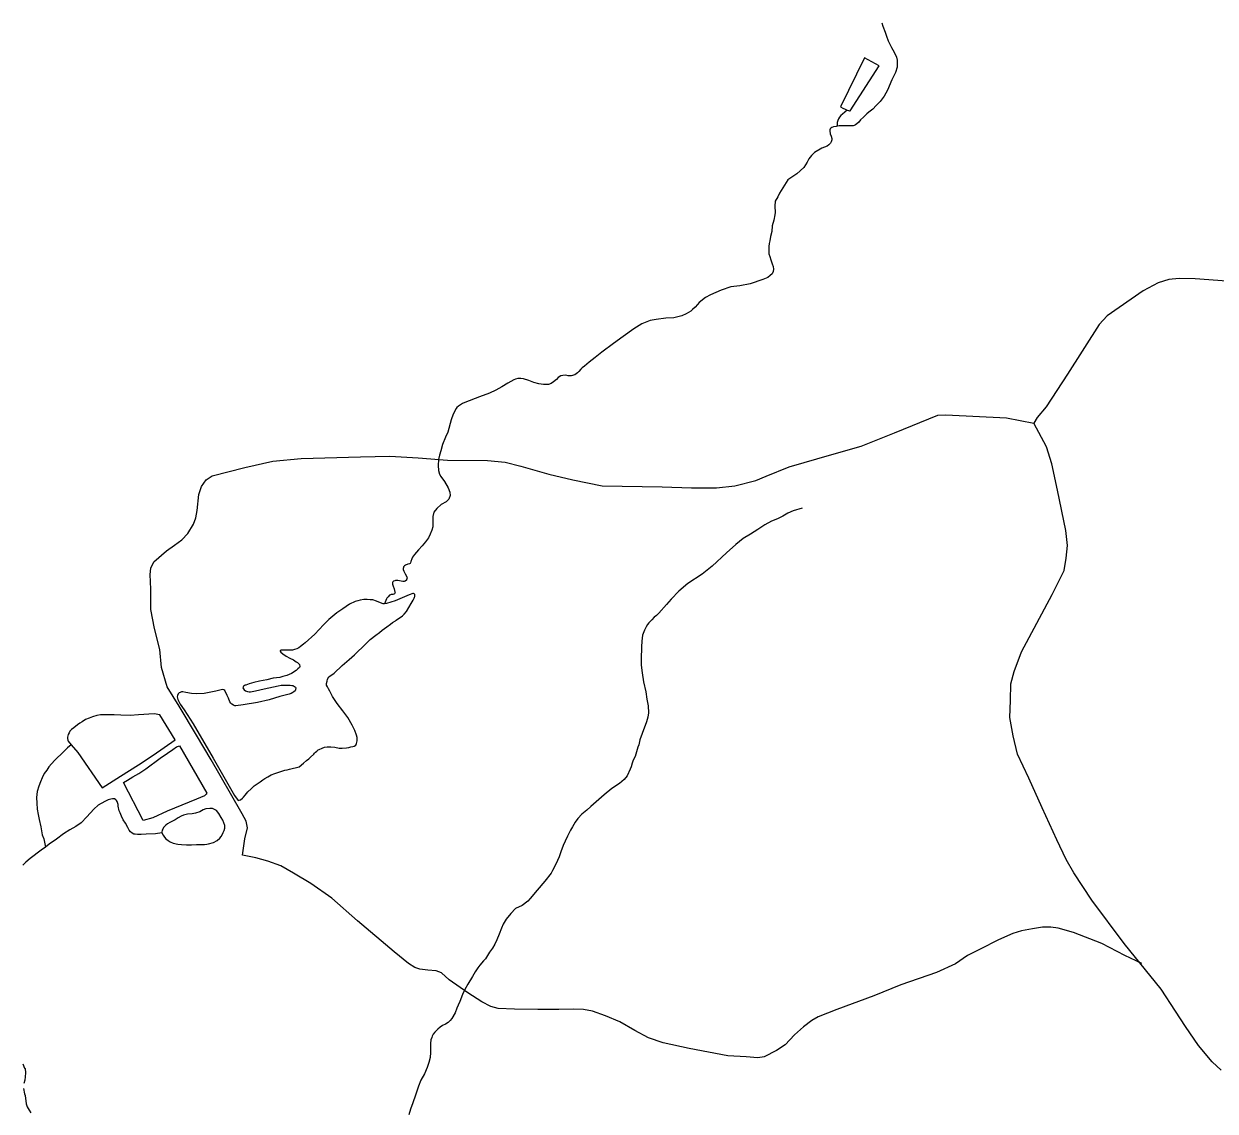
# Model space of a CAD drawing. Extents: x 2220236 to 2384410, y 720751 to 894131.
# Drawn here: x 2278813 to 2284074, y 824683 to 829484 of the extents above; entities that cross this region are included whole.
import ezdxf

# ---------------------------------------------------------------- set-up
doc = ezdxf.new("R2010")
doc.units = 0
for name, color, linetype in [('Exist Hydrographic Misc Water Feature', 7, 'Continuous'), ('Exist Hydrographic Pond Under 1500 Sq Ft', 7, 'Continuous'), ('Exist Road Non-System Type 51', 7, 'Continuous')]:
    doc.layers.add(name, color=color, linetype=linetype)

msp = doc.modelspace()

# ---------------------------------------------------------------- linework, layer by layer
at = {"layer": 'Exist Hydrographic Misc Water Feature'}
for points in [[(2282601.6, 829489), (2282605.9, 829473.5), (2282615.9, 829447), (2282622.1, 829429.5), (2282630.2, 829409), (2282644.6, 829379.2), (2282650.7, 829369.2), (2282662.7, 829347.7), (2282667, 829336.1), (2282669.1, 829323.6), (2282669.1, 829307.2), (2282669.4, 829293.4), (2282661.7, 829269.6), (2282645.6, 829237.2), (2282626.3, 829191), (2282612.6, 829165), (2282594.8, 829140.8), (2282576.7, 829123.1), (2282561.3, 829107.7), (2282544.9, 829094.3), (2282535.6, 829086.3), (2282520.9, 829072.5), (2282508.1, 829059.6), (2282499.7, 829050), (2282491.7, 829041.9), (2282485.7, 829038.1), (2282480.1, 829035.6), (2282474.8, 829034.1), (2282467.9, 829033.6), (2282464, 829033.6), (2282449.9, 829033.9), (2282425.9, 829033.4), (2282413.8, 829033), (2282403.9, 829031.6)], [(2282449, 829103.5), (2282427.3, 829085.2), (2282421.3, 829079.5), (2282414.6, 829071.4), (2282410.8, 829064.9), (2282407.1, 829056.8), (2282405.3, 829052.9), (2282403.9, 829048.7), (2282403.8, 829043.1), (2282403.9, 829033.2), (2282403.9, 829031.6)], [(2282403.9, 829031.6), (2282400, 829030.7), (2282387.8, 829029.3), (2282380.5, 829026.2), (2282375.8, 829023), (2282373.8, 829020.7), (2282372.7, 829015.8), (2282372, 829010.9), (2282374, 828998.4), (2282378.4, 828988.5), (2282380.2, 828978), (2282380.4, 828971.4), (2282378.5, 828963.3), (2282374.8, 828956.8), (2282368.1, 828950.3), (2282360.8, 828944.6), (2282337, 828934.6), (2282304.8, 828916.2), (2282291.4, 828903.4), (2282279.3, 828888.2), (2282271.4, 828873.6), (2282257.8, 828850), (2282226, 828821.1), (2282186.1, 828795), (2282150.5, 828736.7), (2282142.9, 828720.5), (2282131.1, 828701.1), (2282129, 828678.8), (2282131.3, 828650.9), (2282129.5, 828640.4), (2282124.1, 828616.6), (2282118, 828592.1), (2282116.1, 828566.9), (2282110.4, 828544.7), (2282106.8, 828526.1), (2282104.6, 828514.7), (2282103, 828500.6), (2282103.2, 828482.5), (2282103.3, 828468.8), (2282107, 828456.2), (2282111.3, 828442.4), (2282117.8, 828424.2), (2282121.5, 828412.6), (2282123.5, 828400.1), (2282122, 828390.3), (2282117.9, 828380.6), (2282107.9, 828372.6), (2282098.2, 828364.6), (2282076, 828354.5), (2282020.2, 828336), (2281974.4, 828327.1), (2281934.6, 828323), (2281892.7, 828308.2), (2281845, 828287.8), (2281823.1, 828276.1), (2281795.1, 828253.8), (2281787, 828244.1), (2281777, 828233.5), (2281765.6, 828223.2), (2281757.6, 828215.2), (2281737.3, 828204.1), (2281717.8, 828194.7), (2281683.8, 828186.2), (2281647.7, 828184.7), (2281605.9, 828178), (2281578, 828173.6), (2281542.2, 828159), (2281506.4, 828136.7), (2281459.1, 828103.9), (2281417.1, 828072), (2281365.5, 828033.7), (2281335.8, 828011.4), (2281309.8, 827990.6), (2281288.1, 827973), (2281278.1, 827965), (2281272.1, 827958.6), (2281264.3, 827948.9), (2281258.3, 827942.5), (2281245.3, 827934.5), (2281230.2, 827929.9), (2281216.4, 827930.2), (2281206.3, 827932.1), (2281192.5, 827931.7), (2281184.3, 827930.2), (2281172.6, 827922.3), (2281164.6, 827914.2), (2281152.5, 827903.7), (2281140.9, 827895.7), (2281130, 827892), (2281122.8, 827891.2), (2281107, 827891.5), (2281086.8, 827895.2), (2281064.9, 827900.6), (2281042.8, 827908.6), (2281018.7, 827916.3), (2281006.9, 827918.2), (2280994.8, 827918.4)], [(2280994.8, 827918.4), (2280983.9, 827915.4), (2280976.6, 827912.2), (2280950.7, 827898), (2280923.2, 827881.5), (2280896.9, 827867.3), (2280869.4, 827853.1), (2280825.5, 827836.6), (2280759.7, 827811.8), (2280749.8, 827808), (2280731.8, 827795.9), (2280725.5, 827790.5), (2280722.1, 827785.7), (2280709.4, 827760.3), (2280700.4, 827735.3), (2280684.8, 827681.5), (2280675.2, 827659.4), (2280661.4, 827626.8), (2280653.6, 827599.1), (2280647.9, 827578.9), (2280644.6, 827560.9), (2280642.4, 827534.7), (2280644.3, 827512.4), (2280648.8, 827495.3), (2280654.8, 827485.3), (2280670.8, 827463.6), (2280686.9, 827435.4), (2280693.7, 827415.6), (2280695.4, 827401.5), (2280689.8, 827385.2), (2280678.1, 827373.3), (2280655.9, 827361.3), (2280636.2, 827344.6), (2280624, 827328.5), (2280618.4, 827308.9), (2280618.7, 827274.5), (2280618.8, 827263), (2280614.8, 827248.3), (2280607.3, 827230.4), (2280599.4, 827214.2), (2280587.2, 827196.4), (2280571.7, 827178.7), (2280556, 827161.6), (2280537.9, 827141.7), (2280529.7, 827129.4), (2280526.3, 827121.3), (2280522.1, 827109.9), (2280520.7, 827104.3), (2280519.3, 827101.1), (2280516.3, 827099.5), (2280508.4, 827098), (2280498.5, 827093.3), (2280494.5, 827090.8), (2280492.2, 827089.2), (2280489.8, 827085.9), (2280488.8, 827083.7), (2280487.7, 827079.4), (2280488.3, 827075.5), (2280490.7, 827067.2), (2280497, 827055.6), (2280502.7, 827045.7), (2280504.3, 827041.4), (2280504.9, 827037.4), (2280504.8, 827033.1), (2280503.4, 827029.9), (2280502, 827027.6), (2280497, 827023.5), (2280493, 827021.3), (2280490.4, 827021.3), (2280487.1, 827021.4), (2280471.1, 827025), (2280464.9, 827025.8), (2280459.1, 827026.9), (2280454.8, 827026), (2280451.1, 827025.4), (2280445.2, 827022.9), (2280442.2, 827020.7), (2280440.5, 827017.4), (2280440.4, 827013.2), (2280440.7, 827009.9), (2280443.4, 827001), (2280447.5, 826989.4), (2280451.7, 826975.2), (2280452, 826971.9), (2280451.3, 826969.6), (2280449.6, 826967.1), (2280446.6, 826965.5), (2280441.7, 826964.9), (2280435.5, 826965), (2280431.5, 826963.5), (2280427.8, 826960.9), (2280421.8, 826954.5), (2280416.4, 826949), (2280413.7, 826944.8), (2280405.7, 826923.7)], [(2282249.9, 827345.6), (2282210, 827333.3), (2282186.1, 827323), (2282164.2, 827310.4), (2282140.4, 827298.7), (2282114.6, 827288.4), (2282084.7, 827272), (2282054.8, 827251.9), (2282021.2, 827231.3), (2281989.3, 827211.6), (2281957.6, 827185.1), (2281915.9, 827148.2), (2281852.3, 827089.8), (2281808.9, 827053.7), (2281745.1, 827013.3), (2281705.7, 826978.7), (2281671.9, 826944.4), (2281650.1, 826920.2), (2281616.5, 826881.5), (2281606.7, 826871.9), (2281596.7, 826863.9), (2281586.7, 826853.3), (2281579, 826845.3), (2281573, 826839.8), (2281566.9, 826831.7), (2281561.1, 826821), (2281553.3, 826807.4), (2281545.3, 826785.3), (2281541.4, 826759.1), (2281539.9, 826732.9), (2281538.5, 826678.8), (2281538.6, 826652.6), (2281543.1, 826619), (2281549.2, 826579.5), (2281559.8, 826535), (2281564, 826502.8), (2281570, 826473.2), (2281570.6, 826441.3), (2281568.6, 826423.3), (2281562.9, 826402.8), (2281543.5, 826350.7), (2281533.7, 826323), (2281528, 826301.2), (2281523.9, 826290.5), (2281512.5, 826249), (2281504.3, 826232.8), (2281498.8, 826220.5), (2281494.5, 826204.1), (2281491, 826192.7), (2281477.3, 826164.5), (2281463.2, 826148.4), (2281443.4, 826129.8), (2281409.5, 826107.5), (2281375.8, 826079.7), (2281316.4, 826029.1), (2281298.7, 826013), (2281276.7, 825994.8), (2281258.9, 825976.1), (2281247.1, 825960), (2281235.5, 825938.3), (2281227.3, 825924.3), (2281213.6, 825897.7), (2281204, 825875.6), (2281194.1, 825856.1), (2281184.3, 825827.8), (2281176.3, 825805.7), (2281168.8, 825789.4), (2281158.8, 825767.7), (2281147.2, 825745.6), (2281141, 825733.6), (2281113.7, 825698.7), (2281079.8, 825658.4), (2281048.2, 825622.3), (2281038.4, 825610.1), (2281012.8, 825591.9), (2280984.6, 825577.7), (2280962.9, 825555.9), (2280943.3, 825531.7), (2280929.4, 825509), (2280921.5, 825491.2), (2280911.8, 825465.1), (2280902.1, 825439.1), (2280892.2, 825421.2), (2280882.3, 825402.8), (2280868.5, 825385), (2280850.8, 825356.5), (2280842.8, 825346.8), (2280827, 825328.5), (2280817.2, 825316.2), (2280805.3, 825298.4), (2280793.5, 825278.3), (2280773.7, 825244.3), (2280760.1, 825220), (2280750.5, 825197.9), (2280738.7, 825167.9), (2280730.8, 825151.7), (2280724.9, 825137.7)], [(2280405.7, 826923.7), (2280405.4, 826923.7), (2280400.2, 826923.8), (2280394.6, 826924.9), (2280370.5, 826934.3), (2280354.6, 826940.5), (2280342.8, 826941.4), (2280328.4, 826941.7), (2280314.6, 826942), (2280298.5, 826940), (2280287.9, 826936.9), (2280276.7, 826933.9), (2280250.6, 826921.3), (2280221, 826901.3), (2280195, 826883.1), (2280159.3, 826854.3), (2280135.5, 826830.2), (2280097.9, 826790), (2280054.5, 826751.5), (2280048.5, 826745.8), (2280034.5, 826735.6), (2280026.8, 826729.2), (2280018.5, 826725.1), (2280008.6, 826721.3), (2279998.7, 826718.9), (2279989.5, 826718.5), (2279982.7, 826718.6), (2279968.6, 826718.9), (2279960.7, 826719.1), (2279954.8, 826718.2), (2279949.5, 826718.3), (2279944.6, 826716.8), (2279944.8, 826714.5), (2279947.1, 826710.2), (2279956.7, 826702.7), (2279970.6, 826692.6), (2279987.2, 826683.1), (2280003.1, 826675.5), (2280009.2, 826671.1), (2280015, 826667.1)], [(2279022.2, 826300.6), (2279005.2, 826287.9), (2278989.4, 826271.8), (2278947.6, 826231.7), (2278923.7, 826203.3), (2278913.9, 826188.7), (2278902.1, 826173.6), (2278894.2, 826154.7), (2278886.6, 826136.8), (2278878.7, 826118.9), (2278871, 826094.5), (2278869.1, 826068.3), (2278869.6, 826043), (2278871.6, 826016.8), (2278876.1, 825992.7), (2278880.2, 825970.7), (2278888.4, 825939.3), (2278894.5, 825903.1), (2278900.7, 825885), (2278904.7, 825870.8), (2278909.2, 825849.4)], [(2279422.5, 825911.9), (2279394.2, 825908.2), (2279353.1, 825905.8), (2279330.5, 825904.6), (2279314.4, 825904.9), (2279304.9, 825906.1), (2279298.4, 825906.9), (2279291.9, 825910.3), (2279284.5, 825916.4), (2279278.4, 825924.7), (2279272.1, 825936.3), (2279262.3, 825954.5), (2279251.8, 825970.2), (2279243.9, 825986.1), (2279237.7, 826000), (2279233.6, 826009.9), (2279229.8, 826029.7), (2279229.3, 826037.9), (2279227.1, 826046.1), (2279225.3, 826050.4), (2279222.7, 826055.4), (2279219.2, 826057.8), (2279213, 826062.2), (2279204.5, 826062.3), (2279197.3, 826061.5), (2279185.1, 826057.8), (2279171.1, 826049.9), (2279141.3, 826034.8), (2279121.6, 826017.2), (2279091.7, 825982.7), (2279066.2, 825957), (2279042.3, 825940.1), (2279016.4, 825925.9), (2278988.5, 825907.7), (2278956.8, 825883.8), (2278925.2, 825861.5), (2278909.2, 825849.4)], [(2278909.2, 825849.4), (2278889.2, 825835), (2278841.5, 825798.3), (2278821.9, 825782.3), (2278808.5, 825768.8)], [(2280724.9, 825137.7), (2280717, 825117.5), (2280703, 825093.2), (2280695, 825083.6), (2280687.2, 825075.5), (2280675.6, 825067.6), (2280661.7, 825061.3), (2280651.7, 825054.9), (2280640.4, 825046), (2280633, 825037.3), (2280628, 825032.5), (2280619.9, 825022.8), (2280616.1, 825014.7), (2280614.4, 825008.8), (2280610.2, 824998.4), (2280608.2, 824982.7), (2280608.6, 824968.9), (2280608.7, 824942.7), (2280607, 824920.4), (2280600.9, 824898.6), (2280593.6, 824876.4), (2280581.5, 824848.1), (2280565.9, 824820.6), (2280556.1, 824793.5), (2280542.2, 824753.8), (2280530.6, 824719.6), (2280520.9, 824691.9), (2280513.2, 824667.5)], [(2278808, 824892.1), (2278816.2, 824873.9), (2278818.1, 824872.2), (2278820.3, 824852.5), (2278818.3, 824834.5), (2278816.7, 824819.7), (2278812.8, 824806)], [(2278811, 824783.8), (2278815.1, 824760.1), (2278819.2, 824752.4), (2278823.7, 824716.3), (2278827.7, 824702.4), (2278835.9, 824688.1), (2278843.9, 824676.5)]]:
    msp.add_lwpolyline(points, dxfattribs=at)
at = {"layer": 'Exist Hydrographic Pond Under 1500 Sq Ft'}
for points in [[(2282449, 829103.5), (2282455.2, 829101.7), (2282459.1, 829100), (2282462.4, 829099.3), (2282589.5, 829299), (2282525.3, 829334.1), (2282418.5, 829117.2), (2282429.2, 829111.4), (2282439.3, 829107.9), (2282449, 829103.5)], [(2280243.5, 826421.3), (2280221.1, 826451.3), (2280196.9, 826482.9), (2280176.5, 826514.5), (2280164.2, 826538.4), (2280158.2, 826548.3), (2280154.1, 826556.6), (2280150, 826564.3), (2280149.8, 826570.8), (2280152, 826582.3), (2280153.8, 826590.4), (2280159.6, 826600.8), (2280183.6, 826616.7), (2280219.1, 826651.4), (2280248.8, 826677.7), (2280272.8, 826697.8), (2280322.4, 826746), (2280342.1, 826765.9), (2280367.8, 826784.4), (2280384.1, 826796.2), (2280395.8, 826806.8), (2280415.8, 826821.1), (2280431.4, 826833), (2280441.4, 826840.9), (2280453.4, 826848.9), (2280457.4, 826851.4), (2280485, 826869.6), (2280493, 826877.6), (2280502.8, 826889.9), (2280523.5, 826924.5), (2280531.7, 826939.1), (2280536.5, 826948.2), (2280538.5, 826952.1), (2280539.9, 826956.3), (2280540, 826960.3), (2280538.8, 826964.5), (2280536.2, 826967.9), (2280533.6, 826969.6), (2280530.4, 826969.6), (2280514.1, 826963.4), (2280494.3, 826954), (2280452.6, 826936.8), (2280414.6, 826925.1), (2280405.7, 826923.7)], [(2280015, 826667.1), (2280021.2, 826663.7), (2280024.4, 826661), (2280028, 826657.6), (2280029.6, 826655.3), (2280031.4, 826647.1), (2280030.3, 826642.2), (2280023.2, 826635.8), (2280015.6, 826629.4), (2279995, 826615.7), (2279973.8, 826607.3), (2279957.3, 826601.7), (2279943.4, 826598.7), (2279913.8, 826594.4), (2279885.2, 826588.4), (2279853.2, 826581.9), (2279828.2, 826575.8), (2279808, 826569.7), (2279800.8, 826566.6), (2279792.8, 826564.1), (2279790.2, 826563.5), (2279786.2, 826561), (2279782.2, 826559.4), (2279780.9, 826556.2), (2279780.5, 826552.9), (2279782.3, 826547.3), (2279786.5, 826542.9), (2279792.3, 826538.9), (2279799.8, 826536.1), (2279807.3, 826535.3), (2279814.5, 826535.1), (2279836.3, 826539.6), (2279874.2, 826547.7), (2279935.8, 826561.1), (2279948.9, 826563.5), (2279964.7, 826563.8), (2279989, 826564.3), (2279996.5, 826563.2), (2280000.4, 826562.4), (2280004.3, 826560.7)], [(2280004.3, 826560.7), (2280008.2, 826559), (2280010.1, 826557.3), (2280012.1, 826555.6), (2280013.3, 826552.3), (2280013.3, 826549), (2280013.2, 826545.8), (2280012.5, 826543.2), (2280010.4, 826539.3), (2280005.4, 826534.4), (2280000.4, 826531.3), (2279993.5, 826528.1), (2279984.2, 826525), (2279942.7, 826514.4), (2279896.8, 826499.6), (2279845, 826487.6), (2279781.2, 826476.8), (2279749.3, 826472.5), (2279745, 826472.6), (2279738.2, 826476), (2279731.1, 826480.1), (2279726.9, 826484.5), (2279722.7, 826490.1), (2279716.9, 826506.6), (2279710.9, 826518.2), (2279700.2, 826540.8), (2279696, 826543.2), (2279690.4, 826544.3), (2279672.3, 826540.4), (2279660.8, 826538.3), (2279608.7, 826527.9), (2279576.5, 826525.3), (2279553.9, 826527.4), (2279528.4, 826531.2), (2279514.7, 826534.8), (2279508.8, 826534.9), (2279502.6, 826532.4), (2279498.6, 826530.8), (2279494.6, 826526), (2279491.1, 826518.9), (2279490, 826512.3), (2279492.7, 826500.8), (2279503.1, 826480.9), (2279521.3, 826454.9), (2279560, 826392.8), (2279649, 826241.7), (2279742.7, 826076.4), (2279759, 826054.8), (2279768.9, 826057.2), (2279778.9, 826065.2), (2279782.6, 826069.1), (2279790.6, 826078.7), (2279801.8, 826092.6), (2279816.5, 826107.1), (2279830.5, 826119.9), (2279856.1, 826137.4), (2279868.1, 826146), (2279877.8, 826151.7), (2279890.7, 826159.6), (2279905.7, 826168.2), (2279921.9, 826174.4), (2279934.4, 826178.4), (2279951.6, 826184.6), (2279965.8, 826188.3), (2279975.7, 826190.7), (2279985.5, 826192.8), (2280029.4, 826203.3), (2280047.1, 826219.4), (2280061.1, 826231.5), (2280071.1, 826239.5), (2280078.5, 826245.9), (2280092.9, 826259.4), (2280096.9, 826263.6), (2280100.6, 826268.4), (2280106.3, 826273.2), (2280112.6, 826278), (2280116.6, 826280.2), (2280129.8, 826286.5), (2280140.7, 826290.6), (2280152.6, 826292.6), (2280168.6, 826292.3), (2280186.6, 826290.3), (2280204.6, 826286.6), (2280218, 826285.7), (2280237.8, 826287.6), (2280248.6, 826289), (2280256.5, 826291.5), (2280266.4, 826293.5), (2280271, 826295.1), (2280278.4, 826299.9), (2280282.4, 826307.3), (2280284.3, 826317.8), (2280284.3, 826333.5), (2280281.9, 826343.4), (2280273.8, 826363.3), (2280263.4, 826387.1), (2280243.5, 826421.3)], [(2279022.2, 826300.6), (2279051.3, 826266.2), (2279158.6, 826111.5), (2279240, 826162.3), (2279319.5, 826213.1), (2279383.3, 826255.4), (2279480.5, 826322.3), (2279413.6, 826433.6), (2279387.8, 826437.4), (2279319.8, 826432.9), (2279281.7, 826430.4), (2279241.7, 826432.2), (2279211.6, 826433.5), (2279189.6, 826433.9), (2279165.6, 826433.8), (2279151.5, 826433.1), (2279135.1, 826430.1), (2279115.9, 826425), (2279102, 826418.7), (2279085.8, 826412.5), (2279070.2, 826403), (2279060.2, 826396.6), (2279050.2, 826388.6), (2279034.2, 826376.5), (2279023.2, 826367.8), (2279016.5, 826360.4), (2279013.1, 826353.9), (2279009, 826345.8), (2279006.6, 826340.3), (2279006.1, 826334.4), (2279006.4, 826328.8), (2279007.2, 826321.3), (2279009.1, 826316.3), (2279022.2, 826300.6)], [(2279500.6, 826296.3), (2279620.6, 826087.2), (2279618.5, 826083.3), (2279610.8, 826075.2), (2279575.1, 826061.2), (2279445.5, 826008.1), (2279381.9, 825979), (2279340, 825966.7), (2279252.3, 826134.2), (2279270.5, 826144.6), (2279294.1, 826158.9), (2279320, 826174.7), (2279351.9, 826195.4), (2279415.2, 826241.6), (2279447.1, 826263.9), (2279470.8, 826280.5), (2279486.8, 826292.6), (2279500.6, 826296.3)], [(2279422.5, 825911.9), (2279428.8, 825902.5), (2279434.5, 825893.6), (2279440.6, 825885.9), (2279450.6, 825878.5), (2279458.7, 825871.8), (2279473, 825866.5), (2279493, 825862.8), (2279509, 825860.9), (2279530.9, 825858.8), (2279552.9, 825859), (2279575.2, 825860.2), (2279597.2, 825861.3), (2279610.7, 825861.1), (2279620.5, 825861.8), (2279628.8, 825864), (2279650.5, 825870.1), (2279666.8, 825877.9), (2279678.5, 825888.5), (2279684.2, 825896.6), (2279690.3, 825906.3), (2279693.7, 825913.5), (2279698.2, 825922.6), (2279700.4, 825932.3), (2279700, 825944.5), (2279695.9, 825956.1), (2279691.6, 825968.6), (2279683.6, 825980.3), (2279674.2, 825997.5), (2279663.3, 826010.2), (2279655.5, 826015.3), (2279645.8, 826019.4), (2279634.6, 826019.6), (2279617.2, 826017.7), (2279605.3, 826013.7), (2279589.4, 826005.2), (2279571.5, 825999.6), (2279555.7, 825996.7), (2279535.7, 825994.8), (2279517.6, 825990.9), (2279507.6, 825986.2), (2279493.7, 825978.3), (2279481.7, 825970.3), (2279457.9, 825957.7), (2279447.9, 825952.3), (2279440.2, 825945.9), (2279430.2, 825936.3), (2279426.1, 825928.2), (2279424, 825924), (2279422.9, 825915.8), (2279422.5, 825911.9)]]:
    msp.add_lwpolyline(points, dxfattribs=at)
at = {"layer": 'Exist Road Non-System Type 51'}
for points in [[(2285900.7, 829402.3), (2285715.7, 829278.5), (2284760.5, 828601.9), (2284577.8, 828478.1), (2284502.2, 828429.5), (2284426.8, 828386.9), (2284390.8, 828370.4), (2284265.2, 828347.3), (2284125.2, 828348), (2283985.3, 828358.7), (2283915.1, 828360.1), (2283869.2, 828355.7), (2283821.4, 828341.1), (2283755.8, 828304.7), (2283597, 828195.2), (2283561.2, 828156.7), (2283421.5, 827937.5), (2283326.7, 827792.7), (2283287.1, 827746.3), (2283273.4, 827720.2)], [(2281237.2, 827470.4), (2281367, 827444.9), (2281631, 827440.2), (2281760.7, 827435.6), (2281871.9, 827435.6), (2281953, 827444.9), (2282045.6, 827468.1), (2282090.8, 827486.6), (2282192.7, 827528.3), (2282381.2, 827582), (2282510.7, 827619.1), (2282658.1, 827678.4), (2282849.4, 827755.5), (2282884.2, 827757.8), (2283152.8, 827743.9), (2283273.4, 827720.2)], [(2284099.6, 824864.6), (2284060.3, 824901.7), (2284000, 824973.5), (2283943.3, 825057), (2283898.1, 825124.2), (2283835.6, 825221.5), (2283672.3, 825423.2), (2283528.7, 825615.5), (2283449.9, 825736.1), (2283415.2, 825794), (2283374.8, 825881.9), (2283309.3, 826023.3), (2283250.7, 826153.3), (2283200.9, 826259.9), (2283181.2, 826341), (2283167.3, 826422.1), (2283169.6, 826496.3), (2283172, 826570.5), (2283185.9, 826623.8), (2283218.3, 826711.9), (2283353.8, 826964.5), (2283407.1, 827071.1), (2283416.3, 827124.4), (2283421, 827180.1), (2283414, 827247.3), (2283377, 827425.8), (2283352.6, 827541.6), (2283329.5, 827615.8), (2283273.4, 827720.2)], [(2283749.3, 825335.7), (2283675.2, 825370.4), (2283573.3, 825423.7), (2283448.2, 825472.4), (2283381, 825491), (2283348.6, 825495.6), (2283311.5, 825495.6), (2283267.5, 825488.6), (2283218.9, 825479.4), (2283179.5, 825467.8), (2283116.9, 825440), (2283035.9, 825398.3), (2282980.3, 825370.4), (2282927, 825333.4), (2282843.6, 825296.3), (2282686.1, 825240.6), (2282565.7, 825192), (2282403.5, 825131.7), (2282320.1, 825099.3), (2282292.3, 825083), (2282255.3, 825055.2), (2282215.9, 825020.4), (2282174.2, 824976.4), (2282137.1, 824950.9), (2282081.5, 824923.1), (2282053.7, 824918.5), (2282002.8, 824923.1), (2281921.7, 824927.7), (2281750.3, 824960.2), (2281636.8, 824985.7), (2281571.9, 825006.5), (2281511.7, 825039), (2281444.6, 825078.4), (2281382, 825103.9), (2281324.1, 825124.8), (2281284.7, 825131.7), (2281239.6, 825134), (2281175.9, 825131.7), (2281083.2, 825131.7), (2280979, 825134), (2280907.2, 825136.3), (2280874.7, 825145.6), (2280835.4, 825166.5), (2280772.8, 825205.9), (2280691.7, 825263.8), (2280657, 825294), (2280633.8, 825303.2), (2280596.8, 825305.5), (2280562, 825310.2), (2280538.9, 825317.1), (2280511.1, 825335.7), (2280448.5, 825386.7), (2280286.4, 825523.4), (2280172.9, 825623.1), (2280080.2, 825688), (2280003.8, 825734.3), (2279948.2, 825766.8), (2279890.3, 825787.6), (2279837, 825801.6), (2279779.1, 825813.1), (2279788.4, 825885), (2279799.9, 825933.7), (2279795.3, 825963.8), (2279776.8, 825996.3), (2279725.8, 826086.6), (2279640.1, 826235), (2279575.3, 826343.9), (2279498.8, 826471.4), (2279445.6, 826557.2), (2279420.1, 826642.9), (2279413.1, 826721.7), (2279390, 826814.4), (2279373.7, 826897.9), (2279373.7, 826988.3), (2279371.4, 827053.2), (2279373.7, 827081), (2279387.6, 827108.8), (2279443.2, 827157.5), (2279478.2, 827182.7), (2279509.9, 827205.1), (2279537.7, 827233.3), (2279561.4, 827275.6), (2279572.9, 827303.5), (2279578.8, 827335.6), (2279586, 827405.7), (2279597.8, 827441.8), (2279617.4, 827470), (2279645.1, 827488.2), (2279788.9, 827525.6), (2279912.3, 827553.8), (2280037.4, 827565.4), (2280299.1, 827572.4), (2280428.8, 827574.7), (2280553.9, 827567.7), (2280684.1, 827558), (2280859.7, 827556.1), (2280938.4, 827549.2), (2281007.9, 827530.6), (2281130.7, 827495.9), (2281237.2, 827470.4)]]:
    msp.add_lwpolyline(points, dxfattribs=at)

doc.saveas('drawing.dxf')
